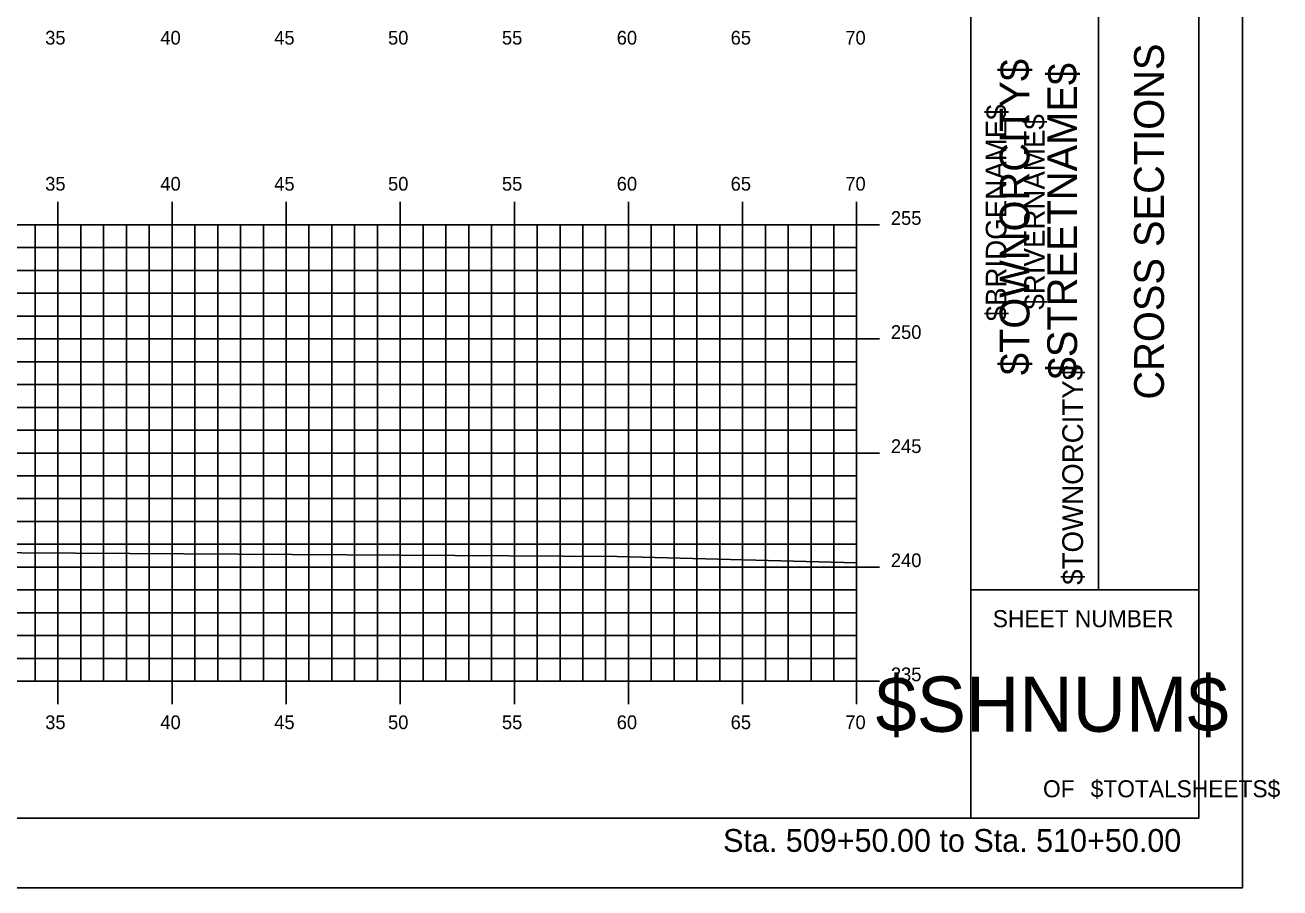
# Model space of a CAD drawing. Extents: x 1168600 to 1177589, y 610178 to 611246.
# Drawn here: x 1172434.1 to 1172489.1, y 610268.7 to 610306.6 of the extents above; entities that cross this region are included whole.
import ezdxf

# ---------------------------------------------------------------- set-up
doc = ezdxf.new("R2010")
doc.units = 0
for name, color, linetype in [('_Construction', 7, 'Continuous'), ('_Station Equation', 7, 'Continuous'), ('H_V ANNOTATION', 7, 'Continuous'), ('MAJOR', 7, 'Continuous'), ('MINOR', 7, 'Continuous')]:
    doc.layers.add(name, color=color, linetype=linetype)

msp = doc.modelspace()

# ---------------------------------------------------------------- linework, layer by layer
at = {"layer": '_Construction'}
for p, q in [((1172475.524, 610271.804), (1172475.524, 610376.804)), ((1172485.524, 610271.804), (1172485.524, 610376.804)), ((1172481.115, 610281.804), (1172481.115, 610316.804)), ((1172475.524, 610281.804), (1172485.524, 610281.804)), ((1172325.524, 610271.801), (1172485.524, 610271.801))]:
    msp.add_line(p, q, dxfattribs=at)
msp.add_lwpolyline([(1172317.43, 610268.742), (1172487.43, 610268.742), (1172487.43, 610378.742), (1172317.43, 610378.742)], close=True, dxfattribs=at)
at = {"layer": '_Station Equation'}
msp.add_lwpolyline([(1172375.384, 610291.254), (1172379.251, 610291.158), (1172380.407, 610291.127), (1172384.818, 610290.95), (1172385.43, 610290.926), (1172385.738, 610290.913), (1172387.337, 610290.851), (1172388.728, 610290.688), (1172389.404, 610290.614), (1172389.456, 610290.608), (1172389.558, 610290.597), (1172389.736, 610290.577), (1172390.635, 610290.34), (1172414.866, 610283.72), (1172415.128, 610283.713), (1172422.715, 610283.529), (1172424.101, 610283.495), (1172424.418, 610283.491), (1172460.027, 610283.263), (1172470.524, 610282.989)], dxfattribs=at)
at = {"layer": 'MAJOR'}
for p, q in [((1172435.524, 610298.803), (1172435.524, 610297.801)), ((1172440.524, 610298.803), (1172440.524, 610297.801)), ((1172445.524, 610298.803), (1172445.524, 610297.801)), ((1172450.524, 610298.803), (1172450.524, 610297.801)), ((1172455.524, 610298.803), (1172455.524, 610297.801)), ((1172460.524, 610298.803), (1172460.524, 610297.801)), ((1172465.524, 610298.803), (1172465.524, 610297.801)), ((1172470.524, 610298.803), (1172470.524, 610297.801)), ((1172330.524, 610297.801), (1172470.524, 610297.801)), ((1172330.524, 610297.801), (1172470.524, 610297.801)), ((1172435.524, 610277.801), (1172435.524, 610297.801)), ((1172440.524, 610277.801), (1172440.524, 610297.801)), ((1172445.524, 610277.801), (1172445.524, 610297.801)), ((1172450.524, 610277.801), (1172450.524, 610297.801)), ((1172455.524, 610277.801), (1172455.524, 610297.801)), ((1172460.524, 610277.801), (1172460.524, 610297.801)), ((1172465.524, 610277.801), (1172465.524, 610297.801)), ((1172471.526, 610297.801), (1172469.522, 610297.801)), ((1172470.524, 610277.801), (1172470.524, 610297.801)), ((1172470.524, 610277.801), (1172470.524, 610297.801)), ((1172330.524, 610292.801), (1172470.524, 610292.801)), ((1172471.526, 610292.801), (1172469.522, 610292.801)), ((1172330.524, 610287.801), (1172470.524, 610287.801)), ((1172471.526, 610287.801), (1172469.522, 610287.801)), ((1172330.524, 610282.801), (1172470.524, 610282.801)), ((1172471.526, 610282.801), (1172469.522, 610282.801)), ((1172330.524, 610277.801), (1172470.524, 610277.801)), ((1172330.524, 610277.801), (1172470.524, 610277.801)), ((1172435.524, 610276.799), (1172435.524, 610277.801)), ((1172440.524, 610276.799), (1172440.524, 610277.801)), ((1172445.524, 610276.799), (1172445.524, 610277.801)), ((1172450.524, 610276.799), (1172450.524, 610277.801)), ((1172455.524, 610276.799), (1172455.524, 610277.801)), ((1172460.524, 610276.799), (1172460.524, 610277.801)), ((1172465.524, 610276.799), (1172465.524, 610277.801)), ((1172471.526, 610277.801), (1172469.522, 610277.801)), ((1172470.524, 610276.799), (1172470.524, 610277.801))]:
    msp.add_line(p, q, dxfattribs=at)
at = {"layer": 'MINOR'}
for p, q in [((1172434.524, 610277.801), (1172434.524, 610297.801)), ((1172436.524, 610277.801), (1172436.524, 610297.801)), ((1172437.524, 610277.801), (1172437.524, 610297.801)), ((1172438.524, 610277.801), (1172438.524, 610297.801)), ((1172439.524, 610277.801), (1172439.524, 610297.801)), ((1172441.524, 610277.801), (1172441.524, 610297.801)), ((1172442.524, 610277.801), (1172442.524, 610297.801)), ((1172443.524, 610277.801), (1172443.524, 610297.801)), ((1172444.524, 610277.801), (1172444.524, 610297.801)), ((1172446.524, 610277.801), (1172446.524, 610297.801)), ((1172447.524, 610277.801), (1172447.524, 610297.801)), ((1172448.524, 610277.801), (1172448.524, 610297.801)), ((1172449.524, 610277.801), (1172449.524, 610297.801)), ((1172451.524, 610277.801), (1172451.524, 610297.801)), ((1172452.524, 610277.801), (1172452.524, 610297.801)), ((1172453.524, 610277.801), (1172453.524, 610297.801)), ((1172454.524, 610277.801), (1172454.524, 610297.801)), ((1172456.524, 610277.801), (1172456.524, 610297.801)), ((1172457.524, 610277.801), (1172457.524, 610297.801)), ((1172458.524, 610277.801), (1172458.524, 610297.801)), ((1172459.524, 610277.801), (1172459.524, 610297.801)), ((1172461.524, 610277.801), (1172461.524, 610297.801)), ((1172462.524, 610277.801), (1172462.524, 610297.801)), ((1172463.524, 610277.801), (1172463.524, 610297.801)), ((1172464.524, 610277.801), (1172464.524, 610297.801)), ((1172466.524, 610277.801), (1172466.524, 610297.801)), ((1172467.524, 610277.801), (1172467.524, 610297.801)), ((1172468.524, 610277.801), (1172468.524, 610297.801)), ((1172469.524, 610277.801), (1172469.524, 610297.801)), ((1172330.524, 610296.801), (1172470.524, 610296.801)), ((1172470.524, 610296.801), (1172469.522, 610296.801)), ((1172330.524, 610295.801), (1172470.524, 610295.801)), ((1172470.524, 610295.801), (1172469.522, 610295.801)), ((1172330.524, 610294.801), (1172470.524, 610294.801)), ((1172470.524, 610294.801), (1172469.522, 610294.801)), ((1172330.524, 610293.801), (1172470.524, 610293.801)), ((1172470.524, 610293.801), (1172469.522, 610293.801)), ((1172330.524, 610291.801), (1172470.524, 610291.801)), ((1172470.524, 610291.801), (1172469.522, 610291.801)), ((1172330.524, 610290.801), (1172470.524, 610290.801)), ((1172470.524, 610290.801), (1172469.522, 610290.801)), ((1172330.524, 610289.801), (1172470.524, 610289.801)), ((1172470.524, 610289.801), (1172469.522, 610289.801)), ((1172330.524, 610288.801), (1172470.524, 610288.801)), ((1172470.524, 610288.801), (1172469.522, 610288.801)), ((1172330.524, 610286.801), (1172470.524, 610286.801)), ((1172470.524, 610286.801), (1172469.522, 610286.801)), ((1172330.524, 610285.801), (1172470.524, 610285.801)), ((1172470.524, 610285.801), (1172469.522, 610285.801)), ((1172330.524, 610284.801), (1172470.524, 610284.801)), ((1172470.524, 610284.801), (1172469.522, 610284.801)), ((1172330.524, 610283.801), (1172470.524, 610283.801)), ((1172470.524, 610283.801), (1172469.522, 610283.801)), ((1172330.524, 610281.801), (1172470.524, 610281.801)), ((1172470.524, 610281.801), (1172469.522, 610281.801)), ((1172330.524, 610280.801), (1172470.524, 610280.801)), ((1172470.524, 610280.801), (1172469.522, 610280.801)), ((1172330.524, 610279.801), (1172470.524, 610279.801)), ((1172470.524, 610279.801), (1172469.522, 610279.801)), ((1172330.524, 610278.801), (1172470.524, 610278.801)), ((1172470.524, 610278.801), (1172469.522, 610278.801))]:
    msp.add_line(p, q, dxfattribs=at)

# ---------------------------------------------------------------- texts
at = {"layer": '_Construction'}
for s, height, rotation, p in [('CROSS SECTIONS', 1.30428, 90, (1172483.989, 610290.143)), ('$TOWNORCITY$', 1.30428, 90, (1172478.096, 610291.212)), ('$STREETNAME$', 1.30428, 90, (1172480.183, 610291.032)), ('$BRIDGENAME$', 0.90716, 90, (1172477.09, 610293.572)), ('$RIVERNAME$', 0.90716, 90, (1172478.767, 610294.087)), ('$TOWNORCITY$', 0.90716, 90, (1172480.444, 610282.025)), ('SHEET NUMBER', 0.74527, 360, (1172476.489, 610280.168)), ('$SHNUM$', 2.4194, 360, (1172471.357, 610275.584)), ('OF', 0.7453, 360, (1172478.691, 610272.714)), ('$TOTALSHEETS$', 0.74527, 360, (1172480.78, 610272.714))]:
    msp.add_text(s, height=height, rotation=rotation, dxfattribs=at).set_placement(p)
at = {"layer": 'H_V ANNOTATION'}
for s, height, p in [('35', 0.6, (1172434.964, 610305.701)), ('40', 0.6, (1172440.01, 610305.701)), ('45', 0.6, (1172445.002, 610305.701)), ('50', 0.6, (1172449.988, 610305.701)), ('55', 0.6, (1172454.98, 610305.701)), ('60', 0.6, (1172460.01, 610305.701)), ('65', 0.6, (1172465.002, 610305.701)), ('70', 0.6, (1172470.026, 610305.701)), ('35', 0.6, (1172434.964, 610299.301)), ('40', 0.6, (1172440.01, 610299.301)), ('45', 0.6, (1172445.002, 610299.301)), ('50', 0.6, (1172449.988, 610299.301)), ('55', 0.6, (1172454.98, 610299.301)), ('60', 0.6, (1172460.01, 610299.301)), ('65', 0.6, (1172465.002, 610299.301)), ('70', 0.6, (1172470.026, 610299.301)), ('255', 0.6, (1172472.024, 610297.801)), ('250', 0.6, (1172472.024, 610292.801)), ('245', 0.6, (1172472.024, 610287.801)), ('240', 0.6, (1172472.024, 610282.801)), ('235', 0.6, (1172472.024, 610277.801)), ('35', 0.6, (1172434.964, 610275.701)), ('40', 0.6, (1172440.01, 610275.701)), ('45', 0.6, (1172445.002, 610275.701)), ('50', 0.6, (1172449.988, 610275.701)), ('55', 0.6, (1172454.98, 610275.701)), ('60', 0.6, (1172460.01, 610275.701)), ('65', 0.6, (1172465.002, 610275.701)), ('70', 0.6, (1172470.026, 610275.701)), ('Sta. 509+50.00 to Sta. 510+50.00', 1.0002, (1172464.669, 610270.321))]:
    msp.add_text(s, height=height, dxfattribs=at).set_placement(p)

doc.saveas('drawing.dxf')
